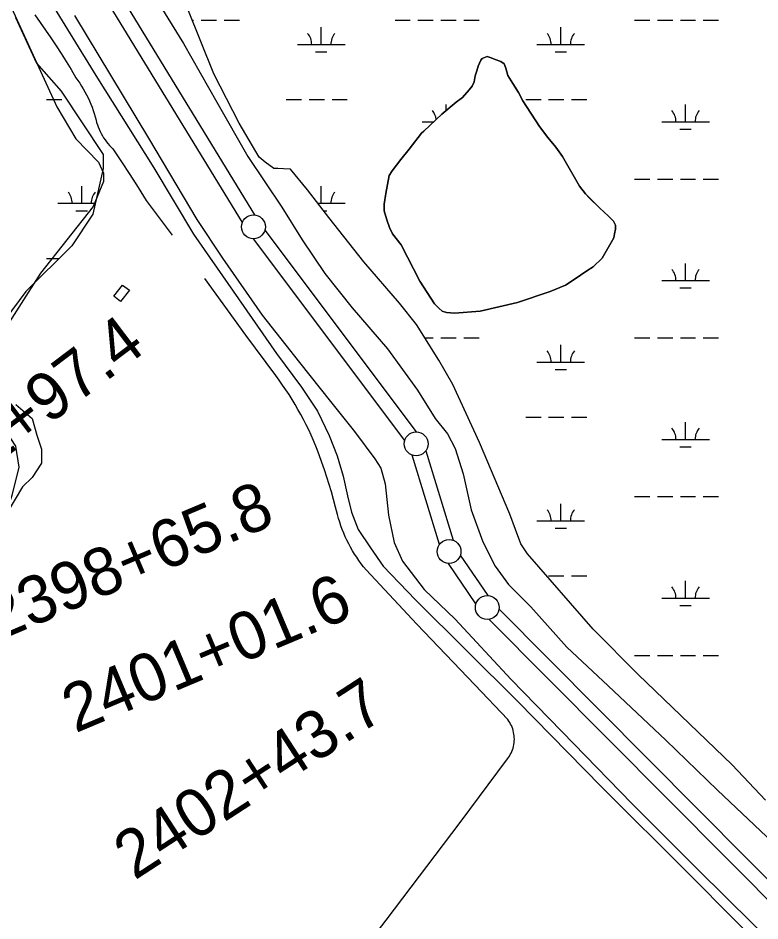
# Model space of a CAD drawing. Extents: x 3535183 to 3573198, y 534952 to 560562.
# Drawn here: x 3547909 to 3549463, y 549590 to 551482 of the extents above; entities that cross this region are included whole.
import ezdxf

# ---------------------------------------------------------------- set-up
doc = ezdxf.new("R2010")
doc.units = 0
for name, color, linetype in [('V-BLDG-OTLN', 7, 'Continuous'), ('V-DTCH-CNTR', 7, 'Continuous'), ('V-LEVE-TOET', 7, 'Continuous'), ('V-ROAD-CNTR', 7, 'Continuous'), ('V-SITE-VEGE', 7, 'Continuous'), ('V-SURV-IDEN', 7, 'Continuous'), ('V-SURV-LINE', 7, 'Continuous'), ('V-TOPO-SHOR', 7, 'Continuous'), ('V-WETL-SWMP', 7, 'Continuous')]:
    doc.layers.add(name, color=color, linetype=linetype)

msp = doc.modelspace()

# ---------------------------------------------------------------- linework, layer by layer
at = {"layer": 'V-BLDG-OTLN'}
msp.add_lwpolyline([(3548142.3, 550911.8), (3548123.7, 550888), (3548109.5, 550899.1), (3548127.7, 550922.5)], close=True, dxfattribs=at)
at = {"layer": 'V-DTCH-CNTR'}
for points in [[(3547943.9, 551488.9), (3547955.4, 551472.9), (3547966.6, 551456.7), (3547977.7, 551440.4), (3547988.6, 551424), (3547999.2, 551407.5), (3548009.6, 551390.8), (3548019.9, 551374), (3548029.9, 551357), (3548034.1, 551351.3), (3548038.1, 551345.5), (3548042, 551339.6), (3548045.7, 551333.6), (3548049.2, 551327.4), (3548052.5, 551321.2), (3548055.7, 551314.8), (3548058.6, 551308.4), (3548061.4, 551301.9), (3548064, 551295.3), (3548066.3, 551288.6), (3548068.5, 551281.9), (3548070.5, 551275.1), (3548072.3, 551268.3), (3548073.6, 551263.4), (3548075.2, 551258.5), (3548076.9, 551253.8), (3548078.8, 551249.1), (3548080.9, 551244.5), (3548083.2, 551239.9), (3548085.7, 551235.5), (3548088.3, 551231.2), (3548091.2, 551227), (3548094.2, 551222.9), (3548097.3, 551218.9), (3548100.6, 551215.1), (3548104.1, 551211.4), (3548107.7, 551207.8), (3548125.6, 551181), (3548143.1, 551154), (3548160.5, 551126.9), (3548177.6, 551099.6), (3548231.8, 551026.9)], [(3548934.2, 549929.7), (3548936.4, 549932.7), (3548938.5, 549935.8), (3548940.4, 549938.9), (3548942.1, 549942.2), (3548943.6, 549945.6), (3548945, 549949), (3548946.1, 549952.6), (3548947.1, 549956.1), (3548947.8, 549959.8), (3548948.4, 549963.4), (3548948.7, 549967.1), (3548948.9, 549970.8), (3548948.8, 549974.5), (3548948.5, 549978.2), (3548948.1, 549981.9), (3548947.4, 549985.5), (3548946.5, 549989.1), (3548945.5, 549992.7), (3548944.2, 549996.2), (3548942.8, 549999.6), (3548941.1, 550002.9), (3548939.3, 550006.1), (3548937.3, 550009.2), (3548935.2, 550012.3), (3548866.4, 550085.3), (3548744.5, 550211.9), (3548638.1, 550325.8), (3548632.9, 550332.2), (3548627.9, 550338.7), (3548623.1, 550345.4), (3548618.5, 550352.2), (3548614, 550359.1), (3548609.8, 550366.1), (3548605.7, 550373.3), (3548601.8, 550380.5), (3548598.2, 550387.9), (3548594.7, 550395.3), (3548591.4, 550402.9), (3548588.4, 550410.5), (3548585.5, 550418.2), (3548582.9, 550426), (3548580.5, 550433.9), (3548578.3, 550441.8), (3548574.3, 550457.6), (3548570.1, 550473.4), (3548565.6, 550489.1), (3548561, 550504.7), (3548556.1, 550520.3), (3548550.9, 550535.8), (3548545.6, 550551.2), (3548540, 550566.6), (3548534.2, 550581.8), (3548528.2, 550597), (3548523.3, 550608.1), (3548518.1, 550619), (3548512.7, 550629.9), (3548507.2, 550640.7), (3548501.4, 550651.4), (3548495.5, 550661.9), (3548489.4, 550672.4), (3548483.2, 550682.8), (3548476.7, 550693.1), (3548470.1, 550703.2), (3548463.3, 550713.2), (3548456.3, 550723.2), (3548449.1, 550732.9), (3548386.2, 550817.9), (3548300.4, 550936.5)], [(3547760.5, 548397.7), (3547887.8, 548563.9), (3548018.8, 548731.4), (3548155.1, 548909.5), (3548278.3, 549067.4), (3548282.1, 549072.2), (3548386.1, 549205.2), (3548532, 549398.3), (3548680.1, 549591.9), (3548835, 549797), (3548934.2, 549929.7)]]:
    msp.add_lwpolyline(points, dxfattribs=at)
at = {"layer": 'V-LEVE-TOET'}
for points in [[(3548184.6, 551544.7), (3548255.7, 551428.7), (3548325.4, 551305.9), (3548390.5, 551192.2), (3548461.9, 551085.7), (3548504.1, 551017.3), (3548552.1, 550946.6), (3548609.3, 550874.7), (3548682.9, 550789.1), (3548745.6, 550702.2), (3548783.2, 550643.3), (3548808.8, 550610.7), (3548824.9, 550580.3), (3548841.5, 550527.2), (3548858.2, 550451.9), (3548883.1, 550384.7), (3548908.4, 550333.5), (3548936.7, 550295), (3548983.3, 550248.4), (3549058.7, 550164.3), (3549145.5, 550082.9), (3549266.1, 549969.4), (3549374.3, 549864.5), (3549490.8, 549754.7)], [(3548027.2, 551487.6), (3548102.9, 551362.1), (3548182.6, 551230.2), (3548283.5, 551059.9), (3548337, 550979.2), (3548420.8, 550859.2), (3548498.6, 550760.1), (3548563.5, 550678.6), (3548613.8, 550616.1), (3548656.8, 550558.6), (3548668.8, 550539.1), (3548678, 550506.5), (3548685.2, 550440.6), (3548697.3, 550383.4), (3548714.3, 550343.9), (3548759.6, 550285.1), (3548824.9, 550222.7), (3548941.4, 550096.9), (3549048.3, 549987.5), (3549195.9, 549836), (3549333.8, 549697.6), (3549506, 549528)]]:
    msp.add_lwpolyline(points, dxfattribs=at)
at = {"layer": 'V-ROAD-CNTR'}
msp.add_lwpolyline([(3547953.4, 551554.9), (3548072.1, 551361.5), (3548193.4, 551168), (3548276.3, 551029), (3548359.9, 550909.5), (3548450.4, 550779.2), (3548503.2, 550708.6), (3548536.5, 550658.7), (3548560.5, 550607.2), (3548577.6, 550564.7), (3548589.9, 550522.3), (3548599.2, 550481.1), (3548607.9, 550446.5), (3548621.3, 550410.8), (3548647.7, 550372), (3548674, 550333.7), (3548741.4, 550262.9), (3548956.1, 550050.5), (3549130.5, 549872.3), (3549315.8, 549687.9), (3549408.1, 549594.6), (3549459.4, 549543.8)], dxfattribs=at)
at = {"layer": 'V-SITE-VEGE'}
for p, q in [((3548319.1, 551364.9), (3548264.6, 551500.5)), ((3548881.3, 551397.1), (3548878.6, 551393.9)), ((3548891.7, 551401.2), (3548881.3, 551397.1)), ((3548900.3, 551399), (3548891.7, 551401.2)), ((3548908.5, 551395.4), (3548900.3, 551399)), ((3548920.8, 551391.3), (3548908.5, 551395.4)), ((3548873.2, 551381.1), (3548870.1, 551371.6)), ((3548878.6, 551393.9), (3548873.2, 551381.1)), ((3548927.7, 551385.9), (3548920.8, 551391.3)), ((3548930.9, 551376.9), (3548927.7, 551385.9)), ((3548935.5, 551361.9), (3548930.9, 551376.9)), ((3548372.5, 551262.1), (3548319.1, 551364.9)), ((3548866.9, 551361.1), (3548864.7, 551348.4)), ((3548870.1, 551371.6), (3548866.9, 551361.1)), ((3548945.6, 551344.7), (3548935.5, 551361.9)), ((3548860.7, 551339.3), (3548854.4, 551331.5)), ((3548864.7, 551348.4), (3548860.7, 551339.3)), ((3548957.9, 551326.1), (3548945.6, 551344.7)), ((3548854.4, 551331.5), (3548839.9, 551315.6)), ((3548966.6, 551308.9), (3548957.9, 551326.1)), ((3548826.8, 551305.9), (3548796.9, 551280.4)), ((3548839.9, 551315.6), (3548826.8, 551305.9)), ((3549001.4, 551254.6), (3548966.6, 551308.9)), ((3548796.9, 551280.4), (3548759, 551245.2)), ((3548413.9, 551190.3), (3548372.5, 551262.1)), ((3548759, 551245.2), (3548754, 551241.1)), ((3549019.3, 551231.5), (3549001.4, 551254.6)), ((3548754, 551241.1), (3548728.7, 551207.4)), ((3549035.7, 551211.2), (3549019.3, 551231.5)), ((3548728.7, 551207.4), (3548710.7, 551185.5)), ((3549049.9, 551191.7), (3549035.7, 551211.2)), ((3548426.7, 551180.3), (3548413.9, 551190.3)), ((3549085.6, 551130.1), (3549049.9, 551191.7)), ((3548445, 551166.7), (3548426.7, 551180.3)), ((3548710.7, 551185.5), (3548692.6, 551161.8)), ((3548453.2, 551166.8), (3548445, 551166.7)), ((3548465.1, 551165.9), (3548453.2, 551166.8)), ((3548479.7, 551165.1), (3548465.1, 551165.9)), ((3548515.5, 551122.4), (3548479.7, 551165.1)), ((3548686.8, 551152.2), (3548679.7, 551114.5)), ((3548692.6, 551161.8), (3548686.8, 551152.2)), ((3549098, 551113.4), (3549085.6, 551130.1)), ((3548560.4, 551064.3), (3548515.5, 551122.4)), ((3548679.7, 551114.5), (3548676.2, 551092.2)), ((3549106.6, 551104.4), (3549098, 551113.4)), ((3549128.1, 551083.6), (3549106.6, 551104.4)), ((3548676.2, 551092.2), (3548675.8, 551078.1)), ((3548675.8, 551078.1), (3548681.8, 551059.1)), ((3549145.9, 551067.3), (3549128.1, 551083.6)), ((3548633.8, 550971.6), (3548560.4, 551064.3)), ((3548681.8, 551059.1), (3548687.3, 551043.2)), ((3549156.8, 551056.5), (3549145.9, 551067.3)), ((3549160.5, 551048.3), (3549156.8, 551056.5)), ((3548687.3, 551043.2), (3548693.7, 551030.1)), ((3549158.8, 551029.7), (3549160.6, 551039.7)), ((3549160.6, 551039.7), (3549160.5, 551048.3)), ((3548693.7, 551030.1), (3548712, 551007)), ((3549133.2, 550978.7), (3549157.5, 551021.5)), ((3549157.5, 551021.5), (3549158.8, 551029.7)), ((3548712, 551007), (3548751, 550930.9)), ((3548708.1, 550884.5), (3548633.8, 550971.6)), ((3549100.6, 550952.2), (3549114.2, 550960.9)), ((3549114.2, 550960.9), (3549133.2, 550978.7)), ((3549074.3, 550934.3), (3549100.6, 550952.2)), ((3548751, 550930.9), (3548781.7, 550883.4)), ((3549023.6, 550909.1), (3549056.2, 550922.4)), ((3549056.2, 550922.4), (3549074.3, 550934.3)), ((3548955.6, 550886.1), (3549023.6, 550909.1)), ((3548743.9, 550840), (3548708.1, 550884.5)), ((3548877.1, 550868), (3548955.6, 550886.1)), ((3548781.7, 550883.4), (3548790.4, 550873.9)), ((3548790.4, 550873.9), (3548797.7, 550867.6)), ((3548797.7, 550867.6), (3548806.8, 550865.3)), ((3548806.8, 550865.3), (3548823.6, 550864)), ((3548823.6, 550864), (3548877.1, 550868)), ((3548790.8, 550765.4), (3548743.9, 550840)), ((3548820.2, 550714.5), (3548790.8, 550765.4)), ((3548875.6, 550592.6), (3548820.2, 550714.5)), ((3548939.2, 550442.5), (3548875.6, 550592.6)), ((3548951.2, 550410.6), (3548939.2, 550442.5)), ((3548962.3, 550380.6), (3548951.2, 550410.6)), ((3548976.1, 550359.7), (3548962.3, 550380.6)), ((3549113.7, 550201.7), (3548976.1, 550359.7)), ((3549208.1, 550106.5), (3549113.7, 550201.7)), ((3549405.1, 549917.8), (3549208.1, 550106.5)), ((3549474.8, 549843.4), (3549405.1, 549917.8))]:
    msp.add_line(p, q, dxfattribs=at)
for points in [[(3547799.4, 551711.6), (3547990.4, 551296.3), (3548030.3, 551228.9), (3548077.2, 551180.2), (3548087.8, 551156.9), (3548087.9, 551139.4), (3548066, 551086.9), (3547955.9, 550947.3), (3547875.1, 550820.2)], [(3547904.3, 550672.4), (3547938.6, 550642.8), (3547948.4, 550608.3), (3547958.2, 550578.8), (3547958.1, 550549.2), (3547938.4, 550519.7), (3547918.6, 550500), (3547858.3, 550399.9)]]:
    msp.add_lwpolyline(points, dxfattribs=at)
at = {"layer": 'V-SURV-LINE'}
for points in [[(3547995.6, 551738.7), (3548404.5, 551069.5)], [(3548378.9, 551053.9), (3547970, 551723.1)], [(3548426.1, 551037.7), (3548743.1, 550615)], [(3548719.1, 550597), (3548402.1, 551019.7)], [(3548791.8, 550379.2), (3548734.6, 550566.5)], [(3548763.3, 550575.3), (3548820.5, 550388)], [(3548835.6, 550356.4), (3548893.3, 550272.1)], [(3548868.5, 550255.1), (3548810.8, 550339.5)], [(3548916.9, 550243.5), (3549540.9, 549616.1)], [(3549519.6, 549595), (3548895.6, 550222.4)]]:
    msp.add_lwpolyline(points, dxfattribs=at)
for centre in [(3548402.1, 551044.7), (3548743.1, 550590), (3548812, 550364.5), (3548892.2, 550247.1)]:
    msp.add_circle(centre, 25, dxfattribs=at)
at = {"layer": 'V-TOPO-SHOR'}
msp.add_lwpolyline([(3548759, 551245.2), (3548796.9, 551280.4), (3548826.8, 551305.9), (3548839.9, 551315.6), (3548854.4, 551331.5), (3548860.7, 551339.3), (3548864.7, 551348.4), (3548866.9, 551361.1), (3548870.1, 551371.6), (3548873.2, 551381.1), (3548878.6, 551393.9), (3548881.3, 551397.1), (3548891.7, 551401.2), (3548900.3, 551399), (3548908.5, 551395.4), (3548920.8, 551391.3), (3548927.7, 551385.9), (3548930.9, 551376.9), (3548935.5, 551361.9), (3548945.6, 551344.7), (3548957.9, 551326.1), (3548966.6, 551308.9), (3549001.4, 551254.6), (3549019.3, 551231.5), (3549035.7, 551211.2), (3549049.9, 551191.7), (3549085.6, 551130.1), (3549098, 551113.4), (3549106.6, 551104.4), (3549128.1, 551083.6), (3549145.9, 551067.3), (3549156.8, 551056.5), (3549160.5, 551048.3), (3549160.6, 551039.7), (3549158.8, 551029.7), (3549157.5, 551021.5), (3549133.2, 550978.7), (3549114.2, 550960.9), (3549100.6, 550952.2), (3549074.4, 550934.3), (3549056.2, 550922.4), (3549023.6, 550909.1), (3548955.6, 550886.1), (3548877.1, 550868), (3548823.6, 550864), (3548806.8, 550865.3), (3548797.7, 550867.6), (3548790.4, 550873.9), (3548781.7, 550883.4), (3548751, 550930.9), (3548712, 551007), (3548693.7, 551030.1), (3548687.3, 551043.2), (3548681.8, 551059.1), (3548675.8, 551078.1), (3548676.2, 551092.2), (3548679.7, 551114.5), (3548686.8, 551152.2), (3548692.6, 551161.8), (3548710.7, 551185.5), (3548728.7, 551207.4), (3548754, 551241.1), (3548759, 551245.2)], dxfattribs=at)
at = {"layer": 'V-WETL-SWMP'}
for p, q in [((3548319.1, 551364.9), (3548264.6, 551500.5)), ((3548273.9, 551477.3), (3548276.9, 551477.3)), ((3548292.9, 551477.3), (3548324.9, 551477.3)), ((3548340.9, 551477.3), (3548372.9, 551477.3)), ((3548698.8, 551477.3), (3548730.8, 551477.3)), ((3548746.8, 551477.3), (3548778.8, 551477.3)), ((3548794.8, 551477.3), (3548826.8, 551477.3)), ((3548842.8, 551477.3), (3548874.8, 551477.3)), ((3549200.7, 551477.3), (3549232.7, 551477.3)), ((3549248.7, 551477.3), (3549280.7, 551477.3)), ((3549296.7, 551477.3), (3549328.7, 551477.3)), ((3549344.7, 551477.3), (3549376.7, 551477.3)), ((3548544.2, 551426.6), (3548544.2, 551462.6)), ((3549046.1, 551426.6), (3549046.1, 551462.6)), ((3548494.2, 551426.6), (3548594.2, 551426.6)), ((3548996.1, 551426.6), (3549096.1, 551426.6)), ((3548532.2, 551411.1), (3548556.2, 551411.1)), ((3548881.3, 551397.1), (3548878.6, 551393.9)), ((3548891.7, 551401.2), (3548881.3, 551397.1)), ((3548900.3, 551399), (3548891.7, 551401.2)), ((3548908.5, 551395.4), (3548900.3, 551399)), ((3548920.8, 551391.3), (3548908.5, 551395.4)), ((3549034.1, 551411.1), (3549058.1, 551411.1)), ((3548873.2, 551381.1), (3548870.1, 551371.6)), ((3548878.6, 551393.9), (3548873.2, 551381.1)), ((3548927.7, 551385.9), (3548920.8, 551391.3)), ((3548930.9, 551376.9), (3548927.7, 551385.9)), ((3548935.5, 551361.9), (3548930.9, 551376.9)), ((3548372.5, 551262.1), (3548319.1, 551364.9)), ((3548866.9, 551361.1), (3548864.7, 551348.4)), ((3548870.1, 551371.6), (3548866.9, 551361.1)), ((3548945.6, 551344.7), (3548935.5, 551361.9)), ((3548860.7, 551339.3), (3548854.4, 551331.5)), ((3548864.7, 551348.4), (3548860.7, 551339.3)), ((3548957.9, 551326.1), (3548945.6, 551344.7)), ((3548854.4, 551331.5), (3548839.9, 551315.6)), ((3548966.7, 551308.9), (3548957.9, 551326.1)), ((3547968.9, 551311.1), (3548000.9, 551311.1)), ((3548470.8, 551311.1), (3548502.8, 551311.1)), ((3548518.8, 551311.1), (3548550.8, 551311.1)), ((3548566.8, 551311.1), (3548598.8, 551311.1)), ((3548826.8, 551305.9), (3548796.9, 551280.4)), ((3548805.7, 551287.8), (3548805.7, 551300.7)), ((3548839.9, 551315.6), (3548826.8, 551305.9)), ((3549001.4, 551254.6), (3548966.7, 551308.9)), ((3548972.7, 551311.1), (3549004.7, 551311.1)), ((3549020.7, 551311.1), (3549052.7, 551311.1)), ((3549068.7, 551311.1), (3549100.7, 551311.1)), ((3549307.6, 551264.7), (3549307.6, 551300.7)), ((3548755.7, 551264.7), (3548780, 551264.7)), ((3548796.9, 551280.4), (3548759, 551245.2)), ((3549257.6, 551264.7), (3549357.6, 551264.7)), ((3548413.9, 551190.3), (3548372.5, 551262.1)), ((3548759, 551245.2), (3548754, 551241.1)), ((3549019.3, 551231.5), (3549001.4, 551254.6)), ((3549295.6, 551249.3), (3549319.6, 551249.3)), ((3548754, 551241.1), (3548728.7, 551207.4)), ((3549035.7, 551211.2), (3549019.3, 551231.5)), ((3548728.7, 551207.4), (3548710.7, 551185.5)), ((3549049.9, 551191.7), (3549035.7, 551211.2)), ((3548426.7, 551180.3), (3548413.9, 551190.3)), ((3549085.6, 551130.1), (3549049.9, 551191.7)), ((3548445, 551166.7), (3548426.7, 551180.3)), ((3548710.7, 551185.5), (3548692.6, 551161.8)), ((3548453.2, 551166.8), (3548445, 551166.7)), ((3548465.1, 551165.9), (3548453.2, 551166.8)), ((3548479.7, 551165.1), (3548465.1, 551165.9)), ((3548515.5, 551122.4), (3548479.7, 551165.1)), ((3548686.8, 551152.2), (3548679.7, 551114.5)), ((3548692.6, 551161.8), (3548686.8, 551152.2)), ((3549098, 551113.4), (3549085.6, 551130.1)), ((3549200.7, 551144.6), (3549232.7, 551144.6)), ((3549248.7, 551144.6), (3549280.7, 551144.6)), ((3549296.7, 551144.6), (3549328.7, 551144.6)), ((3549344.7, 551144.6), (3549376.7, 551144.6)), ((3548042.3, 551093.9), (3548042.3, 551129.9)), ((3548560.4, 551064.3), (3548515.5, 551122.4)), ((3548544.2, 551093.9), (3548544.2, 551129.9)), ((3548679.7, 551114.5), (3548676.2, 551092.2)), ((3549106.7, 551104.4), (3549098, 551113.4)), ((3547992.3, 551093.9), (3548070.7, 551093.9)), ((3548537.5, 551093.9), (3548594.2, 551093.9)), ((3549128.1, 551083.6), (3549106.7, 551104.4)), ((3548030.3, 551078.4), (3548054.3, 551078.4)), ((3548549.5, 551078.4), (3548556.2, 551078.4)), ((3548676.2, 551092.2), (3548675.8, 551078.1)), ((3548675.8, 551078.1), (3548681.8, 551059.1)), ((3549145.9, 551067.3), (3549128.1, 551083.6)), ((3548633.8, 550971.6), (3548560.4, 551064.3)), ((3548681.8, 551059.1), (3548687.3, 551043.2)), ((3549156.8, 551056.5), (3549145.9, 551067.3)), ((3549160.5, 551048.3), (3549156.8, 551056.5)), ((3548687.3, 551043.2), (3548693.8, 551030.1)), ((3549158.8, 551029.7), (3549160.6, 551039.7)), ((3549160.6, 551039.7), (3549160.5, 551048.3)), ((3548693.8, 551030.1), (3548712, 551007)), ((3549133.2, 550978.7), (3549157.5, 551021.5)), ((3549157.5, 551021.5), (3549158.8, 551029.7)), ((3548712, 551007), (3548751, 550930.9)), ((3547968.9, 550978.4), (3547995.1, 550978.4)), ((3548708.1, 550884.5), (3548633.8, 550971.6)), ((3549100.6, 550952.2), (3549114.2, 550960.9)), ((3549114.2, 550960.9), (3549133.2, 550978.7)), ((3549307.6, 550932), (3549307.6, 550968)), ((3549074.4, 550934.3), (3549100.6, 550952.2)), ((3548751, 550930.9), (3548781.7, 550883.4)), ((3549023.6, 550909.1), (3549056.2, 550922.4)), ((3549056.2, 550922.4), (3549074.4, 550934.3)), ((3549257.6, 550932), (3549357.6, 550932)), ((3548955.6, 550886.1), (3549023.6, 550909.1)), ((3549295.6, 550916.6), (3549319.6, 550916.6)), ((3548743.9, 550840), (3548708.1, 550884.5)), ((3548877.1, 550868), (3548955.6, 550886.1)), ((3548781.7, 550883.4), (3548790.4, 550873.9)), ((3548790.4, 550873.9), (3548797.7, 550867.6)), ((3548797.7, 550867.6), (3548806.8, 550865.3)), ((3548806.8, 550865.3), (3548823.6, 550864.1)), ((3548823.6, 550864.1), (3548877.1, 550868)), ((3548790.8, 550765.5), (3548743.9, 550840)), ((3548761.6, 550811.9), (3548778.8, 550811.9)), ((3548794.8, 550811.9), (3548826.8, 550811.9)), ((3548842.8, 550811.9), (3548874.8, 550811.9)), ((3549200.7, 550811.9), (3549232.7, 550811.9)), ((3549248.7, 550811.9), (3549280.7, 550811.9)), ((3549296.7, 550811.9), (3549328.7, 550811.9)), ((3549344.7, 550811.9), (3549376.7, 550811.9)), ((3549046.1, 550761.2), (3549046.1, 550797.2)), ((3548820.2, 550714.5), (3548790.8, 550765.5)), ((3548996.1, 550761.2), (3549096.1, 550761.2)), ((3549034.1, 550745.8), (3549058.1, 550745.8)), ((3548875.6, 550592.6), (3548820.2, 550714.5)), ((3548972.7, 550645.8), (3549004.7, 550645.8)), ((3549020.7, 550645.8), (3549052.7, 550645.8)), ((3549068.7, 550645.8), (3549100.7, 550645.8)), ((3549307.6, 550599.3), (3549307.6, 550635.3)), ((3548939.2, 550442.5), (3548875.6, 550592.6)), ((3549257.6, 550599.3), (3549357.6, 550599.3)), ((3549295.6, 550583.9), (3549319.6, 550583.9)), ((3549200.7, 550479.3), (3549232.7, 550479.3)), ((3549248.7, 550479.3), (3549280.7, 550479.3)), ((3549296.7, 550479.3), (3549328.7, 550479.3)), ((3549344.7, 550479.3), (3549376.7, 550479.3)), ((3549046.1, 550428.5), (3549046.1, 550464.5)), ((3548951.2, 550410.6), (3548939.2, 550442.5)), ((3548996.1, 550428.5), (3549096.1, 550428.5)), ((3549034.1, 550413.1), (3549058.1, 550413.1)), ((3548962.3, 550380.6), (3548951.2, 550410.6)), ((3548976.1, 550359.7), (3548962.3, 550380.6)), ((3549113.7, 550201.7), (3548976.1, 550359.7)), ((3549020.7, 550313.1), (3549052.7, 550313.1)), ((3549068.7, 550313.1), (3549100.7, 550313.1)), ((3549307.6, 550266.7), (3549307.6, 550302.7)), ((3549257.6, 550266.7), (3549357.6, 550266.7)), ((3549295.6, 550251.2), (3549319.6, 550251.2)), ((3549208.1, 550106.5), (3549113.7, 550201.7)), ((3549200.7, 550146.6), (3549232.7, 550146.6)), ((3549248.7, 550146.6), (3549280.7, 550146.6)), ((3549296.7, 550146.6), (3549328.7, 550146.6)), ((3549344.7, 550146.6), (3549376.7, 550146.6)), ((3549405.1, 549917.8), (3549208.1, 550106.5)), ((3549474.8, 549843.4), (3549405.1, 549917.8))]:
    msp.add_line(p, q, dxfattribs=at)
msp.add_lwpolyline([(3547903.4, 551483.3), (3547947.6, 551387.5), (3547999.2, 551328.6), (3548087.5, 551196.1), (3548087.5, 551166.6), (3548065.4, 551070.9), (3548021.3, 551004.6), (3547925.5, 550908.9), (3547881.4, 550850), (3547844.5, 550813.2), (3547829.8, 550769), (3547829.8, 550702.8), (3547859.3, 550651.2), (3547903.4, 550584.9), (3547910.8, 550540.8), (3547896.1, 550481.9), (3547881.4, 550437.7), (3547343.8, 549738.2)], dxfattribs=at)
for centre, start, end in [((3548489, 551427), 359.2282, 40.7718), ((3548599.5, 551427), 139.2282, 180.7718), ((3548990.9, 551427), 359.2282, 40.7718), ((3549101.4, 551427), 139.2282, 180.7718), ((3548750.4, 551265.2), 7.3179, 40.7718), ((3549252.3, 551265.2), 359.2282, 40.7718), ((3549362.8, 551265.2), 139.2282, 180.7718), ((3547987.1, 551094.4), 359.2282, 40.7718), ((3548097.5, 551094.4), 139.2282, 180.7718), ((3548599.5, 551094.4), 139.2282, 180.7718), ((3549252.3, 550932.5), 359.2282, 40.7718), ((3549362.8, 550932.5), 139.2282, 180.7718), ((3548990.9, 550761.7), 359.2282, 40.7718), ((3549101.4, 550761.7), 139.2282, 180.7718), ((3549252.3, 550599.8), 359.2282, 40.7718), ((3549362.8, 550599.8), 139.2282, 180.7718), ((3548990.9, 550429), 359.2282, 40.7718), ((3549101.4, 550429), 139.2282, 180.7718), ((3549252.3, 550267.1), 359.2282, 40.7718), ((3549362.8, 550267.1), 139.2282, 180.7718)]:
    msp.add_arc(centre, 35.2, start, end, dxfattribs=at)

# ---------------------------------------------------------------- texts
at = {"layer": 'V-SURV-IDEN'}
for s, rotation, p in [('2392+97.4', 37.1031, (3547673.3, 550402.4)), ('2398+65.8', 22.9088, (3547865.6, 550175.7)), ('2401+01.6', 22.804, (3548028.9, 549983.3)), ('2402+43.7', 33.0244, (3548153, 549674.6))]:
    msp.add_text(s, height=100, rotation=rotation, dxfattribs=at).set_placement(p)

doc.saveas('drawing.dxf')
